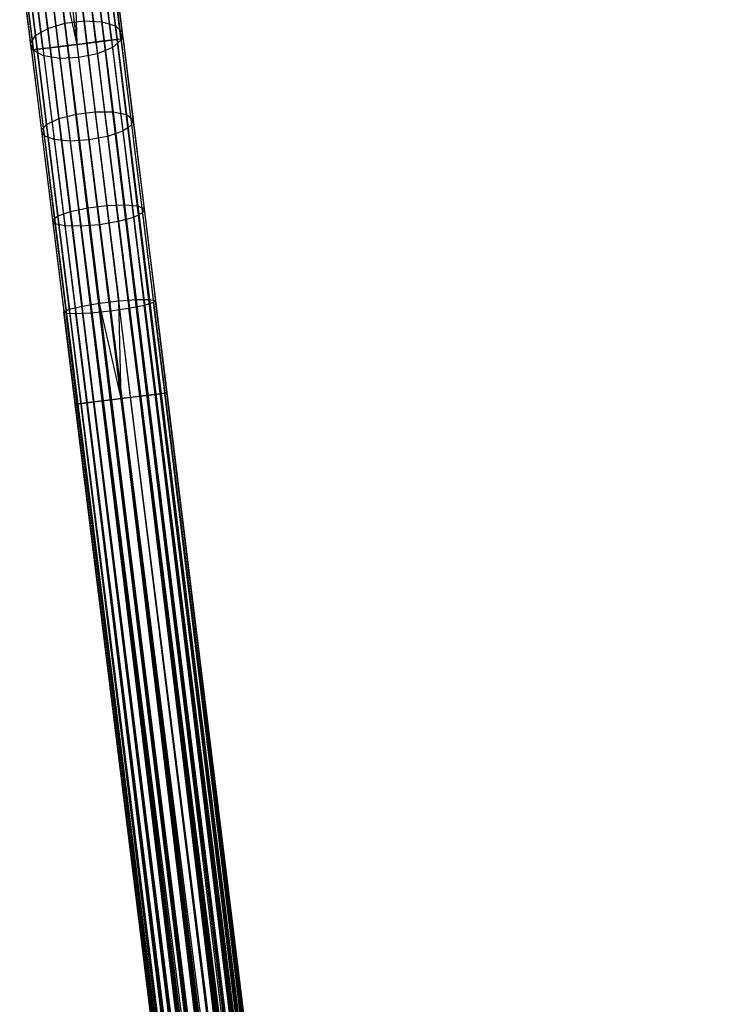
# Model space of a CAD drawing. Extents: x -189 to 189, y -189 to 189.
# Tile 299 of 591: x -22 to -7, y 147 to 168. Entities that reach past the tile are written whole.
import ezdxf

# ---------------------------------------------------------------- set-up
doc = ezdxf.new("R2010")
doc.units = 0
doc.header["$LTSCALE"] = 25.4
doc.layers.get('0').update_dxf_attribs({"linetype": 'CONTINUOUS'})

# ---------------------------------------------------------------- blocks, each defined once
blk = doc.blocks.new('CAMELEON-KENAI-C-12244_STL')
at = {"color": 0}
for p, q in [((-21.202, 169.525, -157.907), (-20.97, 167.651, -158.82)), ((-21.202, 169.525, -157.907), (-20.97, 167.651, -158.82)), ((-20.79, 169.577, -157.907), (-20.557, 167.702, -158.82)), ((-20.79, 169.577, -157.907), (-20.557, 167.702, -158.82)), ((-20.403, 169.543, -157.758), (-20.172, 167.683, -158.664)), ((-20.403, 169.543, -157.758), (-20.172, 167.683, -158.664)), ((-21.569, 169.398, -157.758), (-21.339, 167.539, -158.664)), ((-21.569, 169.398, -157.758), (-21.339, 167.539, -158.664)), ((-20.911, 167.172, -8.522), (-21.175, 169.303, -8.632)), ((-20.911, 167.172, -8.522), (-21.175, 169.303, -8.632)), ((-20.704, 167.197, -8.5), (-21.175, 169.303, -8.632)), ((-20.704, 167.197, -8.5), (-21.175, 169.303, -8.632)), ((-20.704, 167.197, -8.5), (-20.762, 169.354, -8.632)), ((-20.704, 167.197, -8.5), (-20.762, 169.354, -8.632)), ((-20.498, 167.223, -8.522), (-20.762, 169.354, -8.632)), ((-20.498, 167.223, -8.522), (-20.762, 169.354, -8.632)), ((-20.121, 167.27, -8.691), (-20.383, 169.383, -8.8)), ((-20.121, 167.27, -8.691), (-20.383, 169.383, -8.8)), ((-20.108, 169.43, -157.487), (-19.881, 167.598, -158.38)), ((-20.108, 169.43, -157.487), (-19.881, 167.598, -158.38)), ((-19.845, 167.304, -9), (-20.103, 169.386, -9.108)), ((-19.845, 167.304, -9), (-20.103, 169.386, -9.108)), ((-19.761, 167.314, -9.809), (-20.008, 169.315, -9.912)), ((-19.761, 167.314, -9.809), (-20.008, 169.315, -9.912)), ((-19.717, 167.32, -9.395), (-19.97, 169.362, -9.501)), ((-19.717, 167.32, -9.395), (-19.97, 169.362, -9.501)), ((-21.691, 167.075, -9.395), (-21.944, 169.117, -9.501)), ((-21.691, 167.075, -9.395), (-21.944, 169.117, -9.501)), ((-21.827, 169.217, -157.487), (-21.6, 167.385, -158.38)), ((-21.827, 169.217, -157.487), (-21.6, 167.385, -158.38)), ((-21.564, 167.091, -9), (-21.822, 169.173, -9.108)), ((-21.564, 167.091, -9), (-21.822, 169.173, -9.108)), ((-21.288, 167.125, -8.691), (-21.549, 169.239, -8.8)), ((-21.288, 167.125, -8.691), (-21.549, 169.239, -8.8)), ((-21.108, 167.147, -10.414), (-21.348, 169.086, -10.514)), ((-21.108, 167.147, -10.414), (-21.348, 169.086, -10.514)), ((-20.704, 167.197, -10.5), (-20.943, 169.127, -10.6)), ((-20.704, 167.197, -10.5), (-20.943, 169.127, -10.6)), ((-20.301, 167.247, -10.414), (-20.541, 169.186, -10.514)), ((-20.301, 167.247, -10.414), (-20.541, 169.186, -10.514)), ((-19.967, 167.289, -10.169), (-20.21, 169.252, -10.271)), ((-19.967, 167.289, -10.169), (-20.21, 169.252, -10.271)), ((-19.957, 169.257, -157.14), (-19.735, 167.461, -158.015)), ((-19.957, 169.257, -157.14), (-19.735, 167.461, -158.015)), ((-21.931, 169.013, -157.14), (-21.709, 167.216, -158.015)), ((-21.931, 169.013, -157.14), (-21.709, 167.216, -158.015)), ((-21.648, 167.081, -9.809), (-21.896, 169.081, -9.912)), ((-21.648, 167.081, -9.809), (-21.896, 169.081, -9.912)), ((-21.442, 167.106, -10.169), (-21.685, 169.07, -10.271)), ((-21.442, 167.106, -10.169), (-21.685, 169.07, -10.271)), ((-19.976, 169.055, -156.777), (-19.758, 167.295, -157.635)), ((-19.976, 169.055, -156.777), (-19.758, 167.295, -157.635)), ((-21.864, 168.821, -156.777), (-21.646, 167.062, -157.635)), ((-21.864, 168.821, -156.777), (-21.646, 167.062, -157.635)), ((-21.636, 168.675, -156.461), (-21.422, 166.948, -157.303)), ((-21.636, 168.675, -156.461), (-21.422, 166.948, -157.303)), ((-20.481, 168.7, -156.247), (-20.269, 166.995, -157.078)), ((-20.481, 168.7, -156.247), (-20.269, 166.995, -157.078)), ((-20.161, 168.858, -156.461), (-19.947, 167.13, -157.303)), ((-20.161, 168.858, -156.461), (-19.947, 167.13, -157.303)), ((-21.288, 168.6, -156.247), (-21.077, 166.895, -157.078)), ((-21.288, 168.6, -156.247), (-21.077, 166.895, -157.078)), ((-20.669, 166.911, -156.998), (-20.879, 168.609, -156.171)), ((-20.669, 166.911, -156.998), (-20.879, 168.609, -156.171)), ((-21.339, 167.539, -158.664), (-20.97, 167.651, -158.82)), ((-21.339, 167.539, -158.664), (-20.97, 167.651, -158.82)), ((-20.97, 167.651, -158.82), (-20.557, 167.702, -158.82)), ((-20.97, 167.651, -158.82), (-20.557, 167.702, -158.82)), ((-20.97, 167.651, -158.82), (-20.728, 165.695, -159.54)), ((-20.97, 167.651, -158.82), (-20.728, 165.695, -159.54)), ((-20.557, 167.702, -158.82), (-20.315, 165.746, -159.54)), ((-20.557, 167.702, -158.82), (-20.315, 165.746, -159.54)), ((-20.557, 167.702, -158.82), (-20.172, 167.683, -158.664)), ((-20.557, 167.702, -158.82), (-20.172, 167.683, -158.664)), ((-20.172, 167.683, -158.664), (-19.932, 165.743, -159.378)), ((-20.172, 167.683, -158.664), (-19.932, 165.743, -159.378)), ((-20.172, 167.683, -158.664), (-19.881, 167.598, -158.38)), ((-20.172, 167.683, -158.664), (-19.881, 167.598, -158.38)), ((-21.6, 167.385, -158.38), (-21.339, 167.539, -158.664)), ((-21.6, 167.385, -158.38), (-21.339, 167.539, -158.664)), ((-21.339, 167.539, -158.664), (-21.099, 165.598, -159.378)), ((-21.339, 167.539, -158.664), (-21.099, 165.598, -159.378)), ((-19.881, 167.598, -158.38), (-19.645, 165.686, -159.083)), ((-19.881, 167.598, -158.38), (-19.645, 165.686, -159.083)), ((-19.881, 167.598, -158.38), (-19.735, 167.461, -158.015)), ((-19.881, 167.598, -158.38), (-19.735, 167.461, -158.015)), ((-19.735, 167.461, -158.015), (-19.758, 167.295, -157.635)), ((-19.735, 167.461, -158.015), (-19.758, 167.295, -157.635)), ((-19.735, 167.461, -158.015), (-19.503, 165.586, -158.705)), ((-19.735, 167.461, -158.015), (-19.503, 165.586, -158.705)), ((-21.709, 167.216, -158.015), (-21.6, 167.385, -158.38)), ((-21.709, 167.216, -158.015), (-21.6, 167.385, -158.38)), ((-21.646, 167.062, -157.635), (-21.709, 167.216, -158.015)), ((-21.709, 167.216, -158.015), (-21.477, 165.342, -158.705)), ((-21.709, 167.216, -158.015), (-21.477, 165.342, -158.705)), ((-21.646, 167.062, -157.635), (-21.709, 167.216, -158.015)), ((-21.6, 167.385, -158.38), (-21.364, 165.473, -159.083)), ((-21.6, 167.385, -158.38), (-21.364, 165.473, -159.083)), ((-21.108, 167.147, -10.414), (-20.704, 167.197, -10.5)), ((-21.108, 167.147, -10.414), (-20.704, 167.197, -10.5)), ((-20.704, 167.197, -8.5), (-20.911, 167.172, -8.522)), ((-20.704, 167.197, -8.5), (-20.911, 167.172, -8.522)), ((-20.704, 167.197, -10.5), (-20.301, 167.247, -10.414)), ((-20.704, 167.197, -10.5), (-20.301, 167.247, -10.414)), ((-20.498, 167.223, -8.522), (-20.704, 167.197, -8.5)), ((-20.498, 167.223, -8.522), (-20.704, 167.197, -8.5)), ((-4.91, 42.955, -10.414), (-20.704, 167.197, -10.5)), ((-5.314, 42.905, -8.5), (-20.704, 167.197, -8.5)), ((-5.314, 42.905, -8.5), (-20.704, 167.197, -8.5)), ((-5.107, 42.931, -10.478), (-20.704, 167.197, -10.5)), ((-4.91, 42.955, -10.414), (-20.704, 167.197, -10.5)), ((-5.107, 42.931, -10.478), (-20.704, 167.197, -10.5)), ((-5.314, 42.905, -10.5), (-20.704, 167.197, -10.5)), ((-5.314, 42.905, -10.5), (-20.704, 167.197, -10.5)), ((-20.121, 167.27, -8.691), (-20.498, 167.223, -8.522)), ((-20.121, 167.27, -8.691), (-20.498, 167.223, -8.522)), ((-5.107, 42.931, -8.522), (-20.498, 167.223, -8.522)), ((-5.107, 42.931, -8.522), (-20.498, 167.223, -8.522)), ((-20.301, 167.247, -10.414), (-19.967, 167.289, -10.169)), ((-20.301, 167.247, -10.414), (-19.967, 167.289, -10.169)), ((-20.301, 167.247, -10.414), (-4.91, 42.955, -10.414)), ((-20.301, 167.247, -10.414), (-4.91, 42.955, -10.414)), ((-20.301, 167.247, -10.414), (-4.73, 42.977, -10.309)), ((-20.301, 167.247, -10.414), (-4.73, 42.977, -10.309)), ((-20.301, 167.247, -10.414), (-4.576, 42.996, -10.169)), ((-20.301, 167.247, -10.414), (-4.576, 42.996, -10.169)), ((-19.845, 167.304, -9), (-20.121, 167.27, -8.691)), ((-19.845, 167.304, -9), (-20.121, 167.27, -8.691)), ((-20.121, 167.27, -8.691), (-4.73, 42.977, -8.691)), ((-5.107, 42.931, -8.522), (-20.121, 167.27, -8.691)), ((-5.107, 42.931, -8.522), (-20.121, 167.27, -8.691)), ((-4.91, 42.955, -8.586), (-20.121, 167.27, -8.691)), ((-4.91, 42.955, -8.586), (-20.121, 167.27, -8.691)), ((-20.121, 167.27, -8.691), (-4.73, 42.977, -8.691)), ((-19.967, 167.289, -10.169), (-19.761, 167.314, -9.809)), ((-19.967, 167.289, -10.169), (-19.761, 167.314, -9.809)), ((-19.967, 167.289, -10.169), (-4.576, 42.996, -10.169)), ((-19.967, 167.289, -10.169), (-4.576, 42.996, -10.169)), ((-19.967, 167.289, -10.169), (-4.454, 43.011, -10)), ((-19.967, 167.289, -10.169), (-4.454, 43.011, -10)), ((-19.967, 167.289, -10.169), (-4.37, 43.022, -9.809)), ((-19.967, 167.289, -10.169), (-4.37, 43.022, -9.809)), ((-19.758, 167.295, -157.635), (-19.947, 167.13, -157.303)), ((-19.758, 167.295, -157.635), (-19.947, 167.13, -157.303)), ((-19.717, 167.32, -9.395), (-19.845, 167.304, -9)), ((-19.717, 167.32, -9.395), (-19.845, 167.304, -9)), ((-19.845, 167.304, -9), (-4.37, 43.022, -9.191)), ((-19.845, 167.304, -9), (-4.37, 43.022, -9.191)), ((-19.845, 167.304, -9), (-4.454, 43.011, -9)), ((-4.73, 42.977, -8.691), (-19.845, 167.304, -9)), ((-4.73, 42.977, -8.691), (-19.845, 167.304, -9)), ((-4.576, 42.996, -8.831), (-19.845, 167.304, -9)), ((-4.576, 42.996, -8.831), (-19.845, 167.304, -9)), ((-19.845, 167.304, -9), (-4.454, 43.011, -9)), ((-19.761, 167.314, -9.809), (-19.717, 167.32, -9.395)), ((-19.761, 167.314, -9.809), (-19.717, 167.32, -9.395)), ((-19.761, 167.314, -9.809), (-4.327, 43.027, -9.605)), ((-19.761, 167.314, -9.809), (-4.327, 43.027, -9.395)), ((-19.761, 167.314, -9.809), (-4.37, 43.022, -9.809)), ((-19.761, 167.314, -9.809), (-4.37, 43.022, -9.809)), ((-19.761, 167.314, -9.809), (-4.327, 43.027, -9.605)), ((-19.761, 167.314, -9.809), (-4.327, 43.027, -9.395)), ((-19.758, 167.295, -157.635), (-19.531, 165.459, -158.31)), ((-19.758, 167.295, -157.635), (-19.531, 165.459, -158.31)), ((-19.717, 167.32, -9.395), (-4.327, 43.027, -9.395)), ((-19.717, 167.32, -9.395), (-4.327, 43.027, -9.395)), ((-19.717, 167.32, -9.395), (-4.37, 43.022, -9.191)), ((-19.717, 167.32, -9.395), (-4.37, 43.022, -9.191)), ((-21.564, 167.091, -9), (-21.691, 167.075, -9.395)), ((-21.564, 167.091, -9), (-21.691, 167.075, -9.395)), ((-21.691, 167.075, -9.395), (-21.648, 167.081, -9.809)), ((-21.691, 167.075, -9.395), (-21.648, 167.081, -9.809)), ((-21.691, 167.075, -9.395), (-6.301, 42.783, -9.395)), ((-21.691, 167.075, -9.395), (-6.301, 42.783, -9.605)), ((-21.691, 167.075, -9.395), (-6.301, 42.783, -9.395)), ((-21.691, 167.075, -9.395), (-6.301, 42.783, -9.605)), ((-21.691, 167.075, -9.395), (-6.258, 42.788, -9.809)), ((-21.691, 167.075, -9.395), (-6.258, 42.788, -9.809)), ((-21.648, 167.081, -9.809), (-21.442, 167.106, -10.169)), ((-21.648, 167.081, -9.809), (-21.442, 167.106, -10.169)), ((-21.648, 167.081, -9.809), (-6.258, 42.788, -9.809)), ((-21.648, 167.081, -9.809), (-6.258, 42.788, -9.809)), ((-21.648, 167.081, -9.809), (-6.173, 42.799, -10)), ((-21.648, 167.081, -9.809), (-6.173, 42.799, -10)), ((-21.648, 167.081, -9.809), (-6.051, 42.814, -10.169)), ((-21.648, 167.081, -9.809), (-6.051, 42.814, -10.169)), ((-21.422, 166.948, -157.303), (-21.646, 167.062, -157.635)), ((-21.646, 167.062, -157.635), (-21.419, 165.226, -158.31)), ((-21.646, 167.062, -157.635), (-21.419, 165.226, -158.31)), ((-21.422, 166.948, -157.303), (-21.646, 167.062, -157.635)), ((-21.288, 167.125, -8.691), (-21.564, 167.091, -9)), ((-21.288, 167.125, -8.691), (-21.564, 167.091, -9)), ((-6.173, 42.799, -9), (-21.564, 167.091, -9)), ((-21.564, 167.091, -9), (-6.258, 42.788, -9.191)), ((-6.173, 42.799, -9), (-21.564, 167.091, -9)), ((-6.051, 42.814, -8.831), (-21.564, 167.091, -9)), ((-6.051, 42.814, -8.831), (-21.564, 167.091, -9)), ((-21.564, 167.091, -9), (-6.258, 42.788, -9.191)), ((-21.564, 167.091, -9), (-6.301, 42.783, -9.395)), ((-21.564, 167.091, -9), (-6.301, 42.783, -9.395)), ((-21.442, 167.106, -10.169), (-21.108, 167.147, -10.414)), ((-21.442, 167.106, -10.169), (-21.108, 167.147, -10.414)), ((-21.442, 167.106, -10.169), (-6.051, 42.814, -10.169)), ((-21.442, 167.106, -10.169), (-6.051, 42.814, -10.169)), ((-21.442, 167.106, -10.169), (-5.897, 42.833, -10.309)), ((-21.442, 167.106, -10.169), (-5.897, 42.833, -10.309)), ((-20.911, 167.172, -8.522), (-21.288, 167.125, -8.691)), ((-20.911, 167.172, -8.522), (-21.288, 167.125, -8.691)), ((-6.051, 42.814, -8.831), (-21.288, 167.125, -8.691)), ((-6.051, 42.814, -8.831), (-21.288, 167.125, -8.691)), ((-5.897, 42.833, -8.691), (-21.288, 167.125, -8.691)), ((-5.897, 42.833, -8.691), (-21.288, 167.125, -8.691)), ((-21.108, 167.147, -10.414), (-5.897, 42.833, -10.309)), ((-21.108, 167.147, -10.414), (-5.897, 42.833, -10.309)), ((-21.108, 167.147, -10.414), (-5.717, 42.855, -10.414)), ((-5.314, 42.905, -10.5), (-21.108, 167.147, -10.414)), ((-5.314, 42.905, -10.5), (-21.108, 167.147, -10.414)), ((-5.52, 42.879, -10.478), (-21.108, 167.147, -10.414)), ((-5.52, 42.879, -10.478), (-21.108, 167.147, -10.414)), ((-21.108, 167.147, -10.414), (-5.717, 42.855, -10.414)), ((-20.911, 167.172, -8.522), (-5.52, 42.879, -8.522)), ((-5.897, 42.833, -8.691), (-20.911, 167.172, -8.522)), ((-5.897, 42.833, -8.691), (-20.911, 167.172, -8.522)), ((-5.717, 42.855, -8.586), (-20.911, 167.172, -8.522)), ((-5.717, 42.855, -8.586), (-20.911, 167.172, -8.522)), ((-20.911, 167.172, -8.522), (-5.52, 42.879, -8.522)), ((-20.269, 166.995, -157.078), (-20.669, 166.911, -156.998)), ((-20.269, 166.995, -157.078), (-20.669, 166.911, -156.998)), ((-19.947, 167.13, -157.303), (-20.269, 166.995, -157.078)), ((-19.947, 167.13, -157.303), (-20.269, 166.995, -157.078)), ((-20.269, 166.995, -157.078), (-20.049, 165.215, -157.733)), ((-20.269, 166.995, -157.078), (-20.049, 165.215, -157.733)), ((-19.947, 167.13, -157.303), (-19.724, 165.328, -157.966)), ((-19.947, 167.13, -157.303), (-19.724, 165.328, -157.966)), ((-21.077, 166.895, -157.078), (-21.422, 166.948, -157.303)), ((-21.422, 166.948, -157.303), (-21.199, 165.145, -157.966)), ((-21.422, 166.948, -157.303), (-21.199, 165.145, -157.966)), ((-21.077, 166.895, -157.078), (-21.422, 166.948, -157.303)), ((-20.669, 166.911, -156.998), (-21.077, 166.895, -157.078)), ((-20.669, 166.911, -156.998), (-21.077, 166.895, -157.078)), ((-21.077, 166.895, -157.078), (-20.856, 165.115, -157.733)), ((-21.077, 166.895, -157.078), (-20.856, 165.115, -157.733)), ((-20.45, 165.14, -157.65), (-20.669, 166.911, -156.998)), ((-20.45, 165.14, -157.65), (-20.669, 166.911, -156.998)), ((-21.099, 165.598, -159.378), (-20.728, 165.695, -159.54)), ((-21.099, 165.598, -159.378), (-20.728, 165.695, -159.54)), ((-20.728, 165.695, -159.54), (-20.315, 165.746, -159.54)), ((-20.728, 165.695, -159.54), (-20.315, 165.746, -159.54)), ((-20.728, 165.695, -159.54), (-20.478, 163.677, -160.059)), ((-20.728, 165.695, -159.54), (-20.478, 163.677, -160.059)), ((-20.315, 165.746, -159.54), (-20.065, 163.728, -160.059)), ((-20.315, 165.746, -159.54), (-20.065, 163.728, -160.059)), ((-20.315, 165.746, -159.54), (-19.932, 165.743, -159.378)), ((-20.315, 165.746, -159.54), (-19.932, 165.743, -159.378)), ((-19.932, 165.743, -159.378), (-19.684, 163.741, -159.894)), ((-19.932, 165.743, -159.378), (-19.684, 163.741, -159.894)), ((-19.932, 165.743, -159.378), (-19.645, 165.686, -159.083)), ((-19.932, 165.743, -159.378), (-19.645, 165.686, -159.083)), ((-21.364, 165.473, -159.083), (-21.099, 165.598, -159.378)), ((-21.364, 165.473, -159.083), (-21.099, 165.598, -159.378)), ((-21.099, 165.598, -159.378), (-20.851, 163.597, -159.894)), ((-21.099, 165.598, -159.378), (-20.851, 163.597, -159.894)), ((-19.645, 165.686, -159.083), (-19.401, 163.715, -159.591)), ((-19.645, 165.686, -159.083), (-19.401, 163.715, -159.591)), ((-19.645, 165.686, -159.083), (-19.503, 165.586, -158.705)), ((-19.645, 165.686, -159.083), (-19.503, 165.586, -158.705)), ((-19.503, 165.586, -158.705), (-19.531, 165.459, -158.31)), ((-19.503, 165.586, -158.705), (-19.531, 165.459, -158.31)), ((-19.503, 165.586, -158.705), (-19.263, 163.652, -159.203)), ((-19.503, 165.586, -158.705), (-19.263, 163.652, -159.203)), ((-21.477, 165.342, -158.705), (-21.364, 165.473, -159.083)), ((-21.477, 165.342, -158.705), (-21.364, 165.473, -159.083)), ((-21.419, 165.226, -158.31), (-21.477, 165.342, -158.705)), ((-21.477, 165.342, -158.705), (-21.237, 163.408, -159.203)), ((-21.477, 165.342, -158.705), (-21.237, 163.408, -159.203)), ((-21.419, 165.226, -158.31), (-21.477, 165.342, -158.705)), ((-21.364, 165.473, -159.083), (-21.119, 163.502, -159.591)), ((-21.364, 165.473, -159.083), (-21.119, 163.502, -159.591)), ((-19.724, 165.328, -157.966), (-20.049, 165.215, -157.733)), ((-19.724, 165.328, -157.966), (-20.049, 165.215, -157.733)), ((-19.531, 165.459, -158.31), (-19.724, 165.328, -157.966)), ((-19.531, 165.459, -158.31), (-19.724, 165.328, -157.966)), ((-19.724, 165.328, -157.966), (-19.494, 163.469, -158.445)), ((-19.724, 165.328, -157.966), (-19.494, 163.469, -158.445)), ((-19.531, 165.459, -158.31), (-19.296, 163.565, -158.798)), ((-19.531, 165.459, -158.31), (-19.296, 163.565, -158.798)), ((-21.199, 165.145, -157.966), (-21.419, 165.226, -158.31)), ((-21.419, 165.226, -158.31), (-21.184, 163.332, -158.798)), ((-21.419, 165.226, -158.31), (-21.184, 163.332, -158.798)), ((-21.199, 165.145, -157.966), (-21.419, 165.226, -158.31)), ((-20.856, 165.115, -157.733), (-21.199, 165.145, -157.966)), ((-21.199, 165.145, -157.966), (-20.969, 163.286, -158.445)), ((-21.199, 165.145, -157.966), (-20.969, 163.286, -158.445)), ((-20.856, 165.115, -157.733), (-21.199, 165.145, -157.966)), ((-20.45, 165.14, -157.65), (-20.856, 165.115, -157.733)), ((-20.45, 165.14, -157.65), (-20.856, 165.115, -157.733)), ((-20.856, 165.115, -157.733), (-20.629, 163.279, -158.206)), ((-20.856, 165.115, -157.733), (-20.629, 163.279, -158.206)), ((-20.049, 165.215, -157.733), (-20.45, 165.14, -157.65)), ((-20.049, 165.215, -157.733), (-20.45, 165.14, -157.65)), ((-20.223, 163.312, -158.121), (-20.45, 165.14, -157.65)), ((-20.223, 163.312, -158.121), (-20.45, 165.14, -157.65)), ((-20.049, 165.215, -157.733), (-19.822, 163.379, -158.206)), ((-20.049, 165.215, -157.733), (-19.822, 163.379, -158.206)), ((-21.119, 163.502, -159.591), (-20.851, 163.597, -159.894)), ((-21.119, 163.502, -159.591), (-20.851, 163.597, -159.894)), ((-20.851, 163.597, -159.894), (-20.478, 163.677, -160.059)), ((-20.851, 163.597, -159.894), (-20.478, 163.677, -160.059)), ((-20.851, 163.597, -159.894), (-20.598, 161.555, -160.205)), ((-20.851, 163.597, -159.894), (-20.598, 161.555, -160.205)), ((-20.478, 163.677, -160.059), (-20.065, 163.728, -160.059)), ((-20.478, 163.677, -160.059), (-20.065, 163.728, -160.059)), ((-20.478, 163.677, -160.059), (-20.223, 161.618, -160.373)), ((-20.478, 163.677, -160.059), (-20.223, 161.618, -160.373)), ((-20.065, 163.728, -160.059), (-19.684, 163.741, -159.894)), ((-20.065, 163.728, -160.059), (-19.684, 163.741, -159.894)), ((-20.065, 163.728, -160.059), (-19.81, 161.669, -160.373)), ((-20.065, 163.728, -160.059), (-19.81, 161.669, -160.373)), ((-19.684, 163.741, -159.894), (-19.431, 161.699, -160.205)), ((-19.684, 163.741, -159.894), (-19.431, 161.699, -160.205)), ((-19.684, 163.741, -159.894), (-19.401, 163.715, -159.591)), ((-19.684, 163.741, -159.894), (-19.401, 163.715, -159.591)), ((-19.401, 163.715, -159.591), (-19.151, 161.703, -159.897)), ((-19.401, 163.715, -159.591), (-19.151, 161.703, -159.897)), ((-19.401, 163.715, -159.591), (-19.263, 163.652, -159.203)), ((-19.401, 163.715, -159.591), (-19.263, 163.652, -159.203)), ((-19.263, 163.652, -159.203), (-19.296, 163.565, -158.798)), ((-19.263, 163.652, -159.203), (-19.296, 163.565, -158.798)), ((-19.263, 163.652, -159.203), (-19.019, 161.679, -159.504)), ((-19.263, 163.652, -159.203), (-19.019, 161.679, -159.504)), ((-21.237, 163.408, -159.203), (-21.119, 163.502, -159.591)), ((-21.237, 163.408, -159.203), (-21.119, 163.502, -159.591)), ((-21.184, 163.332, -158.798), (-21.237, 163.408, -159.203)), ((-21.237, 163.408, -159.203), (-20.993, 161.435, -159.504)), ((-21.237, 163.408, -159.203), (-20.993, 161.435, -159.504)), ((-21.184, 163.332, -158.798), (-21.237, 163.408, -159.203)), ((-21.119, 163.502, -159.591), (-20.87, 161.49, -159.897)), ((-21.119, 163.502, -159.591), (-20.87, 161.49, -159.897)), ((-19.822, 163.379, -158.206), (-20.223, 163.312, -158.121)), ((-19.822, 163.379, -158.206), (-20.223, 163.312, -158.121)), ((-19.494, 163.469, -158.445), (-19.822, 163.379, -158.206)), ((-19.494, 163.469, -158.445), (-19.822, 163.379, -158.206)), ((-19.822, 163.379, -158.206), (-19.59, 161.506, -158.491)), ((-19.822, 163.379, -158.206), (-19.59, 161.506, -158.491)), ((-19.296, 163.565, -158.798), (-19.494, 163.469, -158.445)), ((-19.296, 163.565, -158.798), (-19.494, 163.469, -158.445)), ((-19.494, 163.469, -158.445), (-19.259, 161.572, -158.734)), ((-19.494, 163.469, -158.445), (-19.259, 161.572, -158.734)), ((-19.296, 163.565, -158.798), (-19.057, 161.633, -159.092)), ((-19.296, 163.565, -158.798), (-19.057, 161.633, -159.092)), ((-20.969, 163.286, -158.445), (-21.184, 163.332, -158.798)), ((-21.184, 163.332, -158.798), (-20.945, 161.399, -159.092)), ((-21.184, 163.332, -158.798), (-20.945, 161.399, -159.092)), ((-20.969, 163.286, -158.445), (-21.184, 163.332, -158.798)), ((-20.629, 163.279, -158.206), (-20.969, 163.286, -158.445)), ((-20.969, 163.286, -158.445), (-20.734, 161.389, -158.734)), ((-20.969, 163.286, -158.445), (-20.734, 161.389, -158.734)), ((-20.629, 163.279, -158.206), (-20.969, 163.286, -158.445)), ((-20.223, 163.312, -158.121), (-20.629, 163.279, -158.206)), ((-20.223, 163.312, -158.121), (-20.629, 163.279, -158.206)), ((-20.629, 163.279, -158.206), (-20.397, 161.406, -158.491)), ((-20.629, 163.279, -158.206), (-20.397, 161.406, -158.491)), ((-19.992, 161.447, -158.405), (-20.223, 163.312, -158.121)), ((-19.992, 161.447, -158.405), (-20.223, 163.312, -158.121)), ((-20.223, 161.618, -160.373), (-19.81, 161.669, -160.373)), ((-20.223, 161.618, -160.373), (-19.81, 161.669, -160.373)), ((-19.81, 161.669, -160.373), (-19.431, 161.699, -160.205)), ((-19.81, 161.669, -160.373), (-19.431, 161.699, -160.205)), ((-19.553, 159.589, -160.478), (-19.81, 161.669, -160.373)), ((-19.553, 159.589, -160.478), (-19.81, 161.669, -160.373)), ((-19.759, 159.564, -160.5), (-19.81, 161.669, -160.373)), ((-19.759, 159.564, -160.5), (-19.81, 161.669, -160.373)), ((-19.431, 161.699, -160.205), (-19.151, 161.703, -159.897)), ((-19.431, 161.699, -160.205), (-19.151, 161.703, -159.897)), ((-19.176, 159.636, -160.309), (-19.431, 161.699, -160.205)), ((-19.176, 159.636, -160.309), (-19.431, 161.699, -160.205)), ((-18.9, 159.67, -160), (-19.151, 161.703, -159.897)), ((-19.151, 161.703, -159.897), (-19.019, 161.679, -159.504)), ((-18.9, 159.67, -160), (-19.151, 161.703, -159.897)), ((-19.151, 161.703, -159.897), (-19.019, 161.679, -159.504)), ((-19.019, 161.679, -159.504), (-19.057, 161.633, -159.092)), ((-19.019, 161.679, -159.504), (-19.057, 161.633, -159.092)), ((-18.772, 159.686, -159.605), (-19.019, 161.679, -159.504)), ((-18.772, 159.686, -159.605), (-19.019, 161.679, -159.504)), ((-20.993, 161.435, -159.504), (-20.87, 161.49, -159.897)), ((-20.993, 161.435, -159.504), (-20.87, 161.49, -159.897)), ((-20.87, 161.49, -159.897), (-20.598, 161.555, -160.205)), ((-20.87, 161.49, -159.897), (-20.598, 161.555, -160.205)), ((-20.619, 159.457, -160), (-20.87, 161.49, -159.897)), ((-20.619, 159.457, -160), (-20.87, 161.49, -159.897)), ((-20.598, 161.555, -160.205), (-20.223, 161.618, -160.373)), ((-20.598, 161.555, -160.205), (-20.223, 161.618, -160.373)), ((-20.342, 159.492, -160.309), (-20.598, 161.555, -160.205)), ((-20.342, 159.492, -160.309), (-20.598, 161.555, -160.205)), ((-19.992, 161.447, -158.405), (-20.397, 161.406, -158.491)), ((-19.992, 161.447, -158.405), (-20.397, 161.406, -158.491)), ((-19.759, 159.564, -160.5), (-20.223, 161.618, -160.373)), ((-19.759, 159.564, -160.5), (-20.223, 161.618, -160.373)), ((-19.965, 159.538, -160.478), (-20.223, 161.618, -160.373)), ((-19.965, 159.538, -160.478), (-20.223, 161.618, -160.373)), ((-19.59, 161.506, -158.491), (-19.992, 161.447, -158.405)), ((-19.59, 161.506, -158.491), (-19.992, 161.447, -158.405)), ((-19.759, 159.564, -158.5), (-19.992, 161.447, -158.405)), ((-19.759, 159.564, -158.5), (-19.992, 161.447, -158.405)), ((-19.259, 161.572, -158.734), (-19.59, 161.506, -158.491)), ((-19.259, 161.572, -158.734), (-19.59, 161.506, -158.491)), ((-19.355, 159.614, -158.586), (-19.59, 161.506, -158.491)), ((-19.355, 159.614, -158.586), (-19.59, 161.506, -158.491)), ((-19.057, 161.633, -159.092), (-19.259, 161.572, -158.734)), ((-19.057, 161.633, -159.092), (-19.259, 161.572, -158.734)), ((-19.022, 159.655, -158.831), (-19.259, 161.572, -158.734)), ((-19.022, 159.655, -158.831), (-19.259, 161.572, -158.734)), ((-18.815, 159.681, -159.191), (-19.057, 161.633, -159.092)), ((-18.815, 159.681, -159.191), (-19.057, 161.633, -159.092)), ((-20.746, 159.442, -159.605), (-20.993, 161.435, -159.504)), ((-20.746, 159.442, -159.605), (-20.993, 161.435, -159.504)), ((-20.945, 161.399, -159.092), (-20.993, 161.435, -159.504)), ((-20.945, 161.399, -159.092), (-20.993, 161.435, -159.504)), ((-20.703, 159.447, -159.191), (-20.945, 161.399, -159.092)), ((-20.703, 159.447, -159.191), (-20.945, 161.399, -159.092)), ((-20.734, 161.389, -158.734), (-20.945, 161.399, -159.092)), ((-20.734, 161.389, -158.734), (-20.945, 161.399, -159.092)), ((-20.397, 161.406, -158.491), (-20.734, 161.389, -158.734)), ((-20.397, 161.406, -158.491), (-20.734, 161.389, -158.734)), ((-20.497, 159.472, -158.831), (-20.734, 161.389, -158.734)), ((-20.497, 159.472, -158.831), (-20.734, 161.389, -158.734)), ((-20.163, 159.514, -158.586), (-20.397, 161.406, -158.491)), ((-20.163, 159.514, -158.586), (-20.397, 161.406, -158.491)), ((-19.965, 159.538, -160.478), (-20.342, 159.492, -160.309)), ((-19.965, 159.538, -160.478), (-20.342, 159.492, -160.309)), ((-20.163, 159.514, -158.586), (-19.759, 159.564, -158.5)), ((-20.163, 159.514, -158.586), (-19.759, 159.564, -158.5)), ((-19.759, 159.564, -160.5), (-19.965, 159.538, -160.478)), ((-19.759, 159.564, -160.5), (-19.965, 159.538, -160.478)), ((-7.879, 61.934, -160.478), (-19.965, 159.538, -160.478)), ((-7.879, 61.934, -160.478), (-19.965, 159.538, -160.478)), ((-8.077, 61.91, -160.414), (-19.965, 159.538, -160.478)), ((-8.077, 61.91, -160.414), (-19.965, 159.538, -160.478)), ((-19.759, 159.564, -158.5), (-19.355, 159.614, -158.586)), ((-19.759, 159.564, -158.5), (-19.355, 159.614, -158.586)), ((-19.553, 159.589, -160.478), (-19.759, 159.564, -160.5)), ((-19.553, 159.589, -160.478), (-19.759, 159.564, -160.5)), ((-19.759, 159.564, -158.5), (-7.673, 61.96, -158.5)), ((-7.673, 61.96, -160.5), (-19.759, 159.564, -160.5)), ((-7.673, 61.96, -160.5), (-19.759, 159.564, -160.5)), ((-8.077, 61.91, -158.586), (-19.759, 159.564, -158.5)), ((-8.077, 61.91, -158.586), (-19.759, 159.564, -158.5)), ((-7.879, 61.934, -158.522), (-19.759, 159.564, -158.5)), ((-7.879, 61.934, -158.522), (-19.759, 159.564, -158.5)), ((-19.759, 159.564, -158.5), (-7.673, 61.96, -158.5)), ((-19.176, 159.636, -160.309), (-19.553, 159.589, -160.478)), ((-19.176, 159.636, -160.309), (-19.553, 159.589, -160.478)), ((-7.269, 62.009, -160.414), (-19.553, 159.589, -160.478)), ((-7.269, 62.009, -160.414), (-19.553, 159.589, -160.478)), ((-7.467, 61.985, -160.478), (-19.553, 159.589, -160.478)), ((-7.467, 61.985, -160.478), (-19.553, 159.589, -160.478)), ((-19.355, 159.614, -158.586), (-19.022, 159.655, -158.831)), ((-19.355, 159.614, -158.586), (-19.022, 159.655, -158.831)), ((-7.673, 61.96, -158.5), (-19.355, 159.614, -158.586)), ((-7.467, 61.985, -158.522), (-19.355, 159.614, -158.586)), ((-7.673, 61.96, -158.5), (-19.355, 159.614, -158.586)), ((-7.467, 61.985, -158.522), (-19.355, 159.614, -158.586)), ((-7.269, 62.009, -158.586), (-19.355, 159.614, -158.586)), ((-7.269, 62.009, -158.586), (-19.355, 159.614, -158.586)), ((-18.9, 159.67, -160), (-19.176, 159.636, -160.309)), ((-18.9, 159.67, -160), (-19.176, 159.636, -160.309)), ((-6.936, 62.051, -160.169), (-19.176, 159.636, -160.309)), ((-7.09, 62.032, -160.309), (-19.176, 159.636, -160.309)), ((-6.936, 62.051, -160.169), (-19.176, 159.636, -160.309)), ((-7.09, 62.032, -160.309), (-19.176, 159.636, -160.309)), ((-7.269, 62.009, -160.414), (-19.176, 159.636, -160.309)), ((-7.269, 62.009, -160.414), (-19.176, 159.636, -160.309)), ((-19.022, 159.655, -158.831), (-18.815, 159.681, -159.191)), ((-19.022, 159.655, -158.831), (-18.815, 159.681, -159.191)), ((-7.269, 62.009, -158.586), (-19.022, 159.655, -158.831)), ((-7.09, 62.032, -158.691), (-19.022, 159.655, -158.831)), ((-7.269, 62.009, -158.586), (-19.022, 159.655, -158.831)), ((-7.09, 62.032, -158.691), (-19.022, 159.655, -158.831)), ((-6.936, 62.051, -158.831), (-19.022, 159.655, -158.831)), ((-6.936, 62.051, -158.831), (-19.022, 159.655, -158.831)), ((-18.772, 159.686, -159.605), (-18.9, 159.67, -160)), ((-18.772, 159.686, -159.605), (-18.9, 159.67, -160)), ((-6.729, 62.076, -159.809), (-18.9, 159.67, -160)), ((-6.814, 62.066, -160), (-18.9, 159.67, -160)), ((-6.729, 62.076, -159.809), (-18.9, 159.67, -160)), ((-6.814, 62.066, -160), (-18.9, 159.67, -160)), ((-6.936, 62.051, -160.169), (-18.9, 159.67, -160)), ((-6.936, 62.051, -160.169), (-18.9, 159.67, -160)), ((-18.815, 159.681, -159.191), (-18.772, 159.686, -159.605)), ((-18.815, 159.681, -159.191), (-18.772, 159.686, -159.605)), ((-6.936, 62.051, -158.831), (-18.815, 159.681, -159.191)), ((-6.814, 62.066, -159), (-18.815, 159.681, -159.191)), ((-6.936, 62.051, -158.831), (-18.815, 159.681, -159.191)), ((-6.814, 62.066, -159), (-18.815, 159.681, -159.191)), ((-6.729, 62.076, -159.191), (-18.815, 159.681, -159.191)), ((-6.729, 62.076, -159.191), (-18.815, 159.681, -159.191)), ((-6.729, 62.076, -159.191), (-18.772, 159.686, -159.605)), ((-6.729, 62.076, -159.191), (-18.772, 159.686, -159.605)), ((-6.686, 62.082, -159.395), (-18.772, 159.686, -159.605)), ((-6.686, 62.082, -159.395), (-18.772, 159.686, -159.605)), ((-6.686, 62.082, -159.605), (-18.772, 159.686, -159.605)), ((-6.686, 62.082, -159.605), (-18.772, 159.686, -159.605)), ((-6.729, 62.076, -159.809), (-18.772, 159.686, -159.605)), ((-6.729, 62.076, -159.809), (-18.772, 159.686, -159.605)), ((-20.619, 159.457, -160), (-20.746, 159.442, -159.605)), ((-20.619, 159.457, -160), (-20.746, 159.442, -159.605)), ((-20.746, 159.442, -159.605), (-20.703, 159.447, -159.191)), ((-20.746, 159.442, -159.605), (-20.703, 159.447, -159.191)), ((-8.617, 61.843, -159.809), (-20.746, 159.442, -159.605)), ((-8.617, 61.843, -159.809), (-20.746, 159.442, -159.605)), ((-8.66, 61.837, -159.605), (-20.746, 159.442, -159.605)), ((-8.66, 61.837, -159.605), (-20.746, 159.442, -159.605)), ((-20.703, 159.447, -159.191), (-20.497, 159.472, -158.831)), ((-20.703, 159.447, -159.191), (-20.497, 159.472, -158.831)), ((-8.66, 61.837, -159.605), (-20.703, 159.447, -159.191)), ((-8.66, 61.837, -159.605), (-20.703, 159.447, -159.191)), ((-8.66, 61.837, -159.395), (-20.703, 159.447, -159.191)), ((-8.66, 61.837, -159.395), (-20.703, 159.447, -159.191)), ((-8.617, 61.843, -159.191), (-20.703, 159.447, -159.191)), ((-8.617, 61.843, -159.191), (-20.703, 159.447, -159.191)), ((-20.342, 159.492, -160.309), (-20.619, 159.457, -160)), ((-20.342, 159.492, -160.309), (-20.619, 159.457, -160)), ((-8.411, 61.868, -160.169), (-20.619, 159.457, -160)), ((-8.533, 61.853, -160), (-20.619, 159.457, -160)), ((-8.411, 61.868, -160.169), (-20.619, 159.457, -160)), ((-8.533, 61.853, -160), (-20.619, 159.457, -160)), ((-8.617, 61.843, -159.809), (-20.619, 159.457, -160)), ((-8.617, 61.843, -159.809), (-20.619, 159.457, -160)), ((-20.497, 159.472, -158.831), (-20.163, 159.514, -158.586)), ((-20.497, 159.472, -158.831), (-20.163, 159.514, -158.586)), ((-8.617, 61.843, -159.191), (-20.497, 159.472, -158.831)), ((-8.533, 61.853, -159), (-20.497, 159.472, -158.831)), ((-8.617, 61.843, -159.191), (-20.497, 159.472, -158.831)), ((-8.533, 61.853, -159), (-20.497, 159.472, -158.831)), ((-8.411, 61.868, -158.831), (-20.497, 159.472, -158.831)), ((-8.411, 61.868, -158.831), (-20.497, 159.472, -158.831)), ((-8.077, 61.91, -160.414), (-20.342, 159.492, -160.309)), ((-8.256, 61.887, -160.309), (-20.342, 159.492, -160.309)), ((-8.077, 61.91, -160.414), (-20.342, 159.492, -160.309)), ((-8.256, 61.887, -160.309), (-20.342, 159.492, -160.309)), ((-8.411, 61.868, -160.169), (-20.342, 159.492, -160.309)), ((-8.411, 61.868, -160.169), (-20.342, 159.492, -160.309)), ((-8.411, 61.868, -158.831), (-20.163, 159.514, -158.586)), ((-8.256, 61.887, -158.691), (-20.163, 159.514, -158.586)), ((-8.411, 61.868, -158.831), (-20.163, 159.514, -158.586)), ((-8.256, 61.887, -158.691), (-20.163, 159.514, -158.586)), ((-8.077, 61.91, -158.586), (-20.163, 159.514, -158.586)), ((-8.077, 61.91, -158.586), (-20.163, 159.514, -158.586))]:
    blk.add_line(p, q, dxfattribs=at)

msp = doc.modelspace()

# ---------------------------------------------------------------- block references
at = {"color": 0}
msp.add_blockref('CAMELEON-KENAI-C-12244_STL', (0, 0), dxfattribs=at)

doc.saveas('drawing.dxf')
